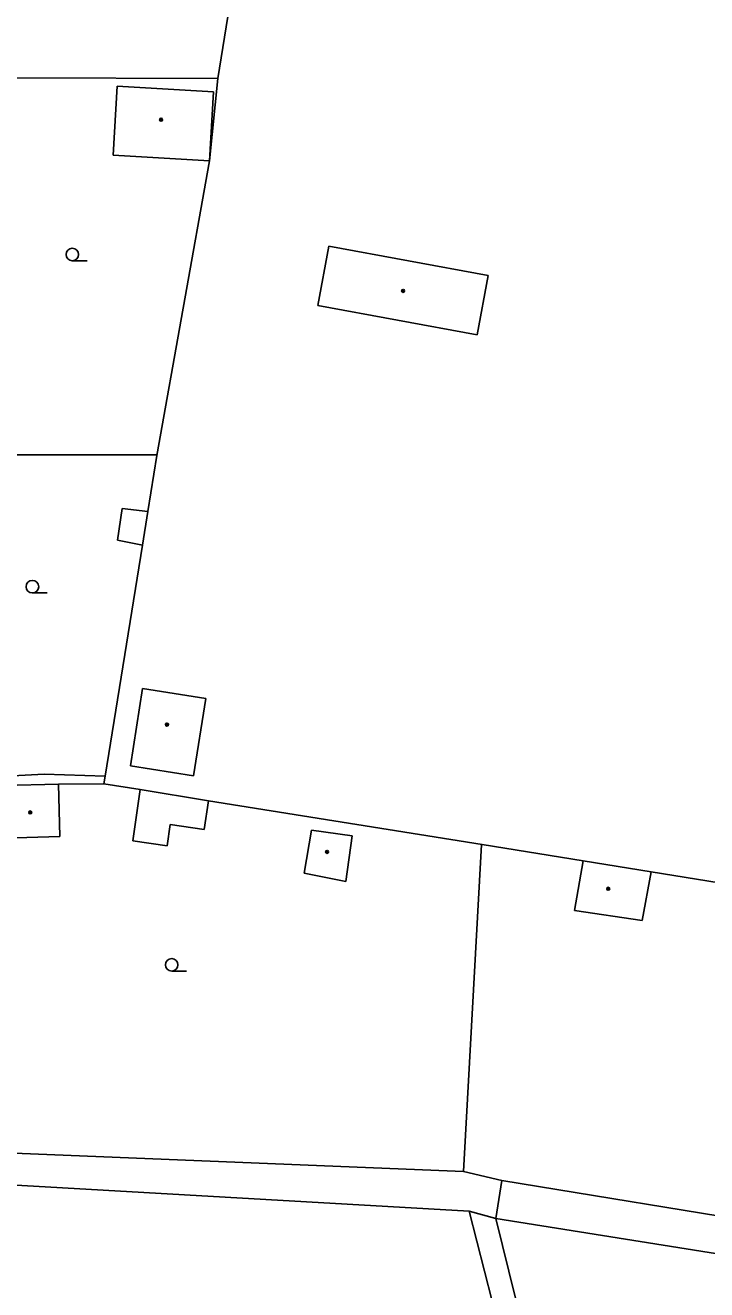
# Model space of a CAD drawing. Extents: x -596024 to -594475, y -1163820 to -1161957.
# Drawn here: x -595641.5 to -595600.9, y -1163071.7 to -1162996.3 of the extents above; entities that cross this region are included whole.
import ezdxf

# ---------------------------------------------------------------- set-up
doc = ezdxf.new("R2010")
doc.units = 0
for name, color, linetype in [('Level 36', 7, 'Continuous'), ('Level 39', 7, 'Continuous'), ('Level 5', 7, 'Continuous'), ('Level 51', 7, 'Continuous'), ('Level 52', 7, 'Continuous'), ('Level 54', 7, 'Continuous'), ('Level 7', 7, 'Continuous')]:
    doc.layers.add(name, color=color, linetype=linetype)

msp = doc.modelspace()

# ---------------------------------------------------------------- linework, layer by layer
at = {"layer": 'Level 36'}
for p, q in [((-595638.66, -1163010.365), (-595637.785, -1163010.365)), ((-595641.04, -1163030.155), (-595640.165, -1163030.155)), ((-595632.74, -1163052.685), (-595631.865, -1163052.685))]:
    msp.add_line(p, q, dxfattribs=at)
for centre in [(-595638.66, -1163009.99), (-595641.04, -1163029.78), (-595632.74, -1163052.31)]:
    msp.add_circle(centre, 0.375, dxfattribs=at)
at = {"layer": 'Level 39'}
for centre, radius in [((-595633.37, -1163001.96), 0.09), ((-595633.37, -1163001.96), 0.0398), ((-595618.95, -1163012.16), 0.09), ((-595618.95, -1163012.16), 0.0398), ((-595633.02, -1163038), 0.09), ((-595633.02, -1163038), 0.0398), ((-595641.17, -1163043.23), 0.09), ((-595641.17, -1163043.23), 0.0398), ((-595623.48, -1163045.58), 0.09), ((-595623.48, -1163045.58), 0.0398), ((-595606.73, -1163047.78), 0.09), ((-595606.73, -1163047.78), 0.0398)]:
    msp.add_circle(centre, radius, dxfattribs=at)
at = {"layer": 'Level 5'}
for points in [[(-595624.03, -1163013.03), (-595623.38, -1163009.5)], [(-595623.38, -1163009.5), (-595613.88, -1163011.25)], [(-595613.88, -1163011.25), (-595614.53, -1163014.78)], [(-595614.53, -1163014.78), (-595624.03, -1163013.03)]]:
    msp.add_lwpolyline(points, dxfattribs=at)
at = {"layer": 'Level 51'}
for points in [[(-595643.78, -1163021.93), (-595633.61, -1163021.93)], [(-595636.78, -1163041.53), (-595639.49, -1163041.54)], [(-595615.36, -1163064.62), (-595614.27, -1163045.14)], [(-595615.02, -1163066.99), (-595685.31, -1163062.96)], [(-595615.36, -1163064.62), (-595645.56, -1163063.39)], [(-595613.06, -1163065.16), (-595615.36, -1163064.62)], [(-595613.06, -1163065.16), (-595613.43, -1163067.43)], [(-595580.53, -1163070.49), (-595613.06, -1163065.16)], [(-595613.19, -1163074.13), (-595615.02, -1163066.99)], [(-595615.02, -1163066.99), (-595613.43, -1163067.43)], [(-595613.43, -1163067.43), (-595592.12, -1163070.81)], [(-595608.75, -1163086.33), (-595613.43, -1163067.43)]]:
    msp.add_lwpolyline(points, dxfattribs=at)
at = {"layer": 'Level 52'}
for points in [[(-595636.22, -1163004.08), (-595635.99, -1162999.97)], [(-595635.99, -1162999.97), (-595630.25, -1163000.3)], [(-595630.25, -1163000.3), (-595630.49, -1163004.41)], [(-595630.49, -1163004.41), (-595636.22, -1163004.08)], [(-595635.2, -1163040.46), (-595634.48, -1163035.85)], [(-595634.48, -1163035.85), (-595630.7, -1163036.45)], [(-595630.7, -1163036.45), (-595631.43, -1163041.05)], [(-595631.43, -1163041.05), (-595635.2, -1163040.46)], [(-595642.76, -1163041.63), (-595639.49, -1163041.54)], [(-595639.49, -1163041.54), (-595639.4, -1163044.67)], [(-595624.84, -1163046.84), (-595624.4, -1163044.28)], [(-595624.4, -1163044.28), (-595621.99, -1163044.63)], [(-595639.4, -1163044.67), (-595642.68, -1163044.76)], [(-595621.99, -1163044.63), (-595622.36, -1163047.34)], [(-595608.73, -1163049.08), (-595608.22, -1163046.12)], [(-595608.22, -1163046.12), (-595604.16, -1163046.77)], [(-595622.36, -1163047.34), (-595624.84, -1163046.84)], [(-595604.16, -1163046.77), (-595604.7, -1163049.67)], [(-595604.7, -1163049.67), (-595608.73, -1163049.08)]]:
    msp.add_lwpolyline(points, dxfattribs=at)
at = {"layer": 'Level 54'}
for points in [[(-595635.69, -1163025.12), (-595635.96, -1163027)], [(-595634.16, -1163025.31), (-595635.69, -1163025.12)], [(-595635.96, -1163027), (-595634.48, -1163027.3)], [(-595644.89, -1163041.18), (-595640.34, -1163040.95)], [(-595640.34, -1163040.95), (-595636.7, -1163041.06)], [(-595635.05, -1163044.92), (-595634.61, -1163041.87)], [(-595634.61, -1163041.87), (-595630.54, -1163042.53)], [(-595630.54, -1163042.53), (-595630.81, -1163044.24)], [(-595632.82, -1163043.95), (-595633, -1163045.23)], [(-595630.81, -1163044.24), (-595632.82, -1163043.95)], [(-595633, -1163045.23), (-595635.05, -1163044.92)]]:
    msp.add_lwpolyline(points, dxfattribs=at)
at = {"layer": 'Level 7'}
for points in [[(-595629.99, -1162999.51), (-595628.32, -1162989.14)], [(-595642.12, -1162999.47), (-595629.99, -1162999.51)], [(-595630.49, -1163004.41), (-595629.99, -1162999.51)], [(-595633.62, -1163021.97), (-595630.49, -1163004.41)], [(-595634.16, -1163025.31), (-595633.62, -1163021.97)], [(-595634.48, -1163027.3), (-595634.16, -1163025.31)], [(-595636.7, -1163041.06), (-595634.48, -1163027.3)], [(-595636.78, -1163041.53), (-595636.7, -1163041.06)], [(-595634.61, -1163041.87), (-595636.78, -1163041.53)], [(-595614.23, -1163045.15), (-595630.54, -1163042.53)], [(-595608.22, -1163046.12), (-595614.23, -1163045.15)], [(-595577.28, -1163051.12), (-595604.16, -1163046.77)]]:
    msp.add_lwpolyline(points, dxfattribs=at)

doc.saveas('drawing.dxf')
